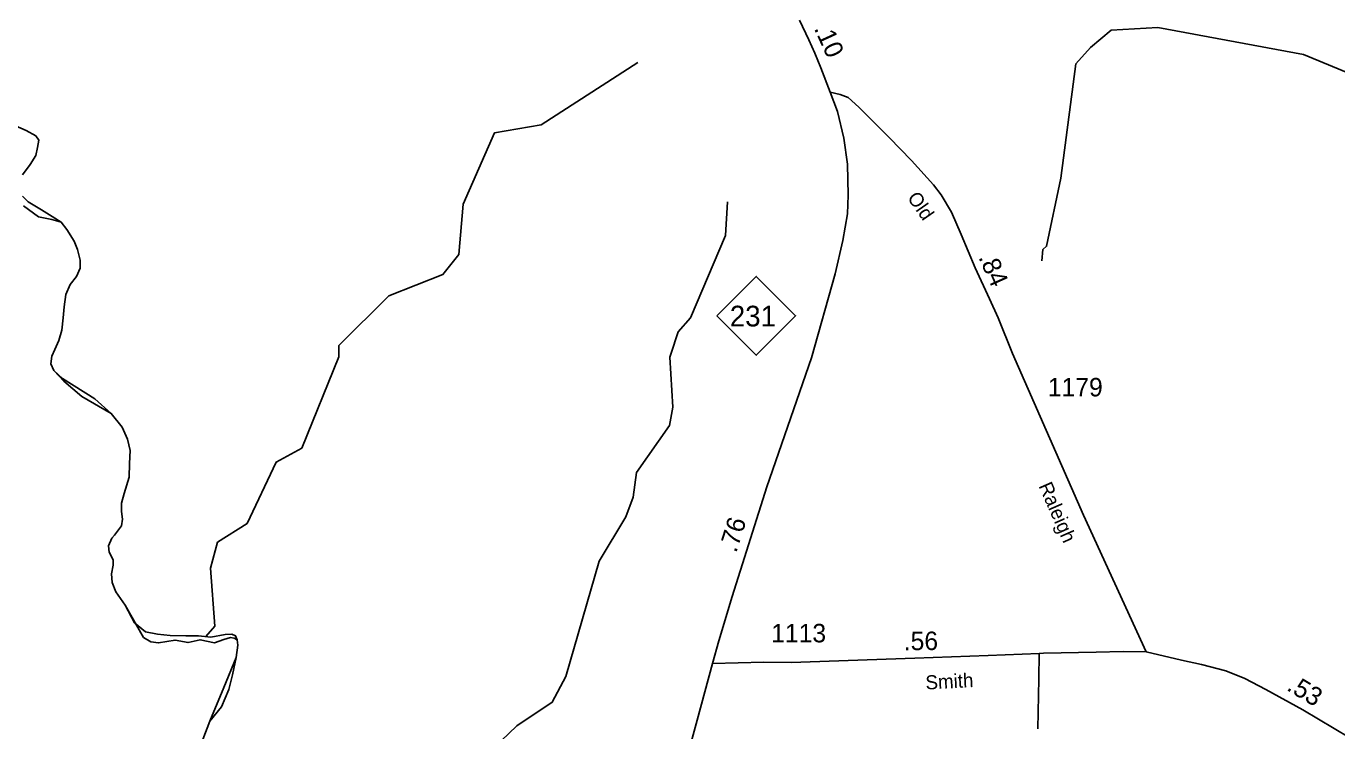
# Model space of a CAD drawing. Extents: x 2220236 to 2384410, y 720751 to 894131.
# Drawn here: x 2232084 to 2240958, y 726359 to 731129 of the extents above; entities that cross this region are included whole.
import ezdxf

# ---------------------------------------------------------------- set-up
doc = ezdxf.new("R2010")
doc.units = 0
for name, color, linetype in [('Exist Boundary Political CountyLine', 7, 'Continuous'), ('Exist Hydrographic Creek Single Shore', 7, 'Continuous'), ('Exist Hydrographic Misc Water Feature', 7, 'Continuous'), ('Exist Road Non-System Type 51', 7, 'Continuous'), ('Exist Road Primary NC Attributed', 7, 'Continuous'), ('Exist Road Primary NC Service Mileage Hundredths English Label', 7, 'Continuous'), ('Exist Road Primary NC Shield CELL', 7, 'Continuous'), ('Exist Road Primary NC Shield Number Label', 7, 'Continuous'), ('Exist Road Secondary Mileage Hundredths English Label', 7, 'Continuous'), ('Exist Road Secondary Type 51 Attributed', 7, 'Continuous'), ('Exist Road Secondary Type 51 Label', 7, 'Continuous'), ('Exist Road Secondary Type 51 Number Label', 7, 'Continuous')]:
    doc.layers.add(name, color=color, linetype=linetype)

msp = doc.modelspace()

# ---------------------------------------------------------------- linework, layer by layer
at = {"layer": 'Exist Boundary Political CountyLine'}
for points in [[(2232770.3, 728332.6), (2232734.2, 728415.9), (2232659.3, 728507.6), (2232460.8, 728621.8), (2232338.5, 728726.9), (2232272.1, 728799.2), (2232249.9, 728843.7), (2232258.2, 728896.4), (2232277.6, 728940.9), (2232305.4, 729002), (2232324.8, 729071.4), (2232333.1, 729154.7), (2232340.1, 729229.7), (2232351.2, 729313.1), (2232381.7, 729379.7), (2232423.4, 729435.3), (2232448.3, 729490.8), (2232448.3, 729546.4), (2232431.7, 729618.6), (2232409.5, 729674.1), (2232359.5, 729751.9), (2232320.7, 729801.9), (2232257.5, 729820), (2232167.9, 729838.2), (2232065.7, 729912.9)], [(2233279.7, 726299.5), (2233326.9, 726424.5), (2233422.1, 726652), (2233505.9, 726855), (2233517, 726938.3), (2233511.5, 726974.5), (2233492.9, 726986.7), (2233467.1, 726991), (2233422.1, 726978.1), (2233359.8, 726954.5), (2233261.1, 726976), (2233179.6, 726956.7), (2233091.6, 726973.8), (2232980, 726954.5), (2232928.5, 726961), (2232877.1, 726991), (2232755.1, 727210.5), (2232691.2, 727299.4), (2232666.2, 727363.3), (2232660.7, 727421.6), (2232671.8, 727479.9), (2232671.8, 727516.1), (2232646.8, 727568.8), (2232641.3, 727610.5), (2232663.5, 727663.3), (2232682.9, 727682.7), (2232730.1, 727746.6), (2232735.6, 727791), (2232728.7, 727843.8), (2232728.7, 727899.3), (2232748.1, 727966), (2232781.4, 728077.1), (2232784.2, 728168.8), (2232787, 728257.6), (2232770.3, 728332.6)]]:
    msp.add_lwpolyline(points, dxfattribs=at)
at = {"layer": 'Exist Hydrographic Creek Single Shore'}
for points in [[(2232012.5, 730454.6), (2232084.7, 730424), (2232148.6, 730387.9), (2232169.4, 730357.4), (2232161, 730307.4), (2232149.9, 730254.6), (2232111.1, 730193.5), (2232058.3, 730124.1)], [(2232058.3, 729979.6), (2232097.2, 729940.8), (2232187.4, 729885.2), (2232259.6, 729840.8), (2232320.7, 729801.9), (2232359.5, 729751.9), (2232409.5, 729674.1), (2232431.7, 729618.6), (2232448.3, 729546.4), (2232448.3, 729490.8), (2232423.4, 729435.3), (2232381.7, 729379.7), (2232351.2, 729313.1), (2232340.1, 729229.7), (2232333.1, 729154.7), (2232324.8, 729071.4), (2232305.4, 729002), (2232277.6, 728940.9), (2232258.2, 728896.4), (2232249.9, 728843.7), (2232272.1, 728799.2), (2232330.4, 728743.7), (2232548.3, 728607.6), (2232659.3, 728507.6), (2232734.2, 728415.9), (2232770.3, 728332.6), (2232787, 728257.6), (2232784.2, 728168.7), (2232781.4, 728077.1), (2232748.1, 727966), (2232728.7, 727899.3), (2232728.7, 727843.8), (2232735.6, 727791), (2232730.1, 727746.6), (2232682.9, 727682.7), (2232663.5, 727663.3), (2232641.3, 727610.5), (2232646.8, 727568.8), (2232671.8, 727516), (2232671.8, 727479.9), (2232660.7, 727421.6), (2232666.2, 727363.3), (2232691.2, 727299.4), (2232755.1, 727210.5), (2232816.1, 727091.1), (2232891.1, 727030), (2232973, 727013.3), (2233059, 727005), (2233164.5, 727002.2), (2233250.5, 727002.2), (2233333.8, 726993.9), (2233431, 727010.6), (2233475.4, 727013.3), (2233500.4, 727002.2), (2233511.5, 726974.4), (2233517, 726938.3), (2233505.9, 726855), (2233480.9, 726738.4), (2233456, 726638.4), (2233406, 726521.7), (2233326.9, 726424.5), (2233279.7, 726299.5)]]:
    msp.add_lwpolyline(points, dxfattribs=at)
at = {"layer": 'Exist Hydrographic Misc Water Feature'}
for p, q in [((2236442.4, 728888), (2236449.1, 728908.4)), ((2236449.1, 728908.4), (2236449.6, 728909.7))]:
    msp.add_line(p, q, dxfattribs=at)
for points in [[(2245494.4, 728983.9), (2245353.7, 729108.8), (2245127.5, 729208.5), (2245084.7, 729340.6), (2244631.5, 729743.5), (2244357.5, 729683.5), (2244240.7, 729751.5), (2244037.7, 730047.6), (2243878.5, 730113.1), (2243562.6, 730162.3), (2241949.6, 730746.4), (2241782.5, 730854.8), (2241607.6, 730828.9), (2241483.5, 730736.2), (2241032.6, 730814.4), (2240732.6, 730938.6), (2239747.5, 731119.5), (2239431.5, 731103), (2239290.4, 730984.6), (2239191.4, 730875.1), (2239089.5, 730099.8), (2238993.5, 729639.3), (2238968.5, 729616.9), (2238960.5, 729541.6)], [(2234201.1, 728891.4), (2234200.3, 728966.7), (2234539.3, 729304.2), (2234905.3, 729447.6), (2235012.3, 729583.2), (2235042.3, 729923.6), (2235255.3, 730408), (2235571.3, 730460.6), (2236226.3, 730883.4)], [(2236449.6, 728909.7), (2236499.4, 729060.7), (2236581.4, 729154.1), (2236818.3, 729713.4), (2236833.4, 729939.4)], [(2233360.2, 727068.4), (2233332.1, 727459.3), (2233380.3, 727635.4), (2233579.2, 727762.6), (2233776.3, 728178.4), (2233950.2, 728273.2), (2234200.6, 728890)], [(2234200.6, 728890), (2234201.1, 728891.4)], [(2235249.2, 726242.5), (2235406.3, 726393.5), (2235646.4, 726552.5), (2235737.2, 726727.8), (2235964.2, 727507.1), (2236144.2, 727808.4), (2236193.3, 727941.9), (2236217.2, 728108.7), (2236439.3, 728425.5), (2236463.3, 728549.8), (2236442.4, 728888)], [(2233360.2, 727068.4), (2233299.2, 726997.4)]]:
    msp.add_lwpolyline(points, dxfattribs=at)
at = {"layer": 'Exist Road Non-System Type 51'}
msp.add_lwpolyline([(2238942.9, 726882.9), (2238939.6, 726712.1), (2238934.7, 726371.4)], dxfattribs=at)
at = {"layer": 'Exist Road Primary NC Attributed'}
for points in [[(2237527.4, 730681.6), (2237463.5, 730847.3), (2237424.4, 730946.5), (2237382.7, 731037.8), (2237320.1, 731170.9)], [(2236730.2, 726815.2), (2236773.4, 726968.1), (2236864.7, 727267.3), (2237099.8, 728011.1), (2237401.7, 728884.2), (2237562.6, 729452.5), (2237613.5, 729679.5), (2237644.8, 729859.6), (2237648.7, 729984.8), (2237644.8, 730196.2), (2237621.3, 730372.4), (2237578.3, 730552.4), (2237527.4, 730681.6)], [(2236343.5, 725365.5), (2236373.8, 725491.4), (2236412, 725644.3), (2236628, 726430.4), (2236730.2, 726815.2)]]:
    msp.add_lwpolyline(points, dxfattribs=at)
at = {"layer": 'Exist Road Primary NC Shield CELL'}
msp.add_lwpolyline([(2236761, 729168.6), (2237027.4, 729435), (2237293.8, 729168.6), (2237027.4, 728902.2)], close=True, dxfattribs=at)
at = {"layer": 'Exist Road Secondary Type 51 Attributed'}
for points in [[(2239666.4, 726894.1), (2239242, 727818.3), (2238762.9, 728913.4), (2238666.4, 729154.8), (2238606.1, 729283.6), (2238509.6, 729492.8), (2238415.4, 729718.6), (2238348.9, 729871.3), (2238278.5, 729988.7), (2238227.6, 730055.3), (2238079, 730219.7), (2237926.4, 730376.3), (2237721.7, 730581.1), (2237648.7, 730646.4), (2237596.5, 730667.2), (2237527.4, 730681.6)], [(2236730.2, 726815.2), (2237078.9, 726822.8), (2237264.3, 726821), (2238100.7, 726851.7), (2238597.8, 726869), (2238942.9, 726882.9), (2238973.4, 726884.1), (2239329.2, 726892.5), (2239511.9, 726895.8), (2239666.4, 726894.1)], [(2239666.4, 726894.1), (2239907.4, 726837.8), (2240041.5, 726808.9), (2240207.8, 726764.3), (2240336.1, 726713.3), (2240478, 726639), (2240727.8, 726500.5), (2241258, 726185), (2241774.5, 725865.5), (2242122.6, 725624.2)]]:
    msp.add_lwpolyline(points, dxfattribs=at)

# ---------------------------------------------------------------- texts
at = {"layer": 'Exist Road Primary NC Service Mileage Hundredths English Label'}
for s, rotation, p in [('.10', 294.55333, (2237416.4, 731114.4)), ('.76', 72.46241, (2236891.5, 727559.4))]:
    msp.add_text(s, height=125, rotation=rotation, dxfattribs=at).set_placement(p)
at = {"layer": 'Exist Road Primary NC Shield Number Label'}
msp.add_text('231', height=140, dxfattribs=at).set_placement((2236848.3, 729096.8))
at = {"layer": 'Exist Road Secondary Mileage Hundredths English Label'}
for s, rotation, p in [('.84', 294.04262, (2238529.9, 729565.3)), ('.56', 0.45083, (2238026.5, 726904.4)), ('.53', 329.23929, (2240612.3, 726637.9))]:
    msp.add_text(s, height=125, rotation=rotation, dxfattribs=at).set_placement(p)
at = {"layer": 'Exist Road Secondary Type 51 Label'}
for s, rotation, p in [('Old', 304.95845, (2238046.2, 729967.4)), ('Raleigh', 293.64513, (2238937.2, 728017.5)), ('Smith', 3.02743, (2238175.6, 726638.2))]:
    msp.add_text(s, height=95, rotation=rotation, dxfattribs=at).set_placement(p)
at = {"layer": 'Exist Road Secondary Type 51 Number Label'}
for s, p in [('1179', (2239001.6, 728623.2)), ('1113', (2237128.4, 726958))]:
    msp.add_text(s, height=125, dxfattribs=at).set_placement(p)

doc.saveas('drawing.dxf')
